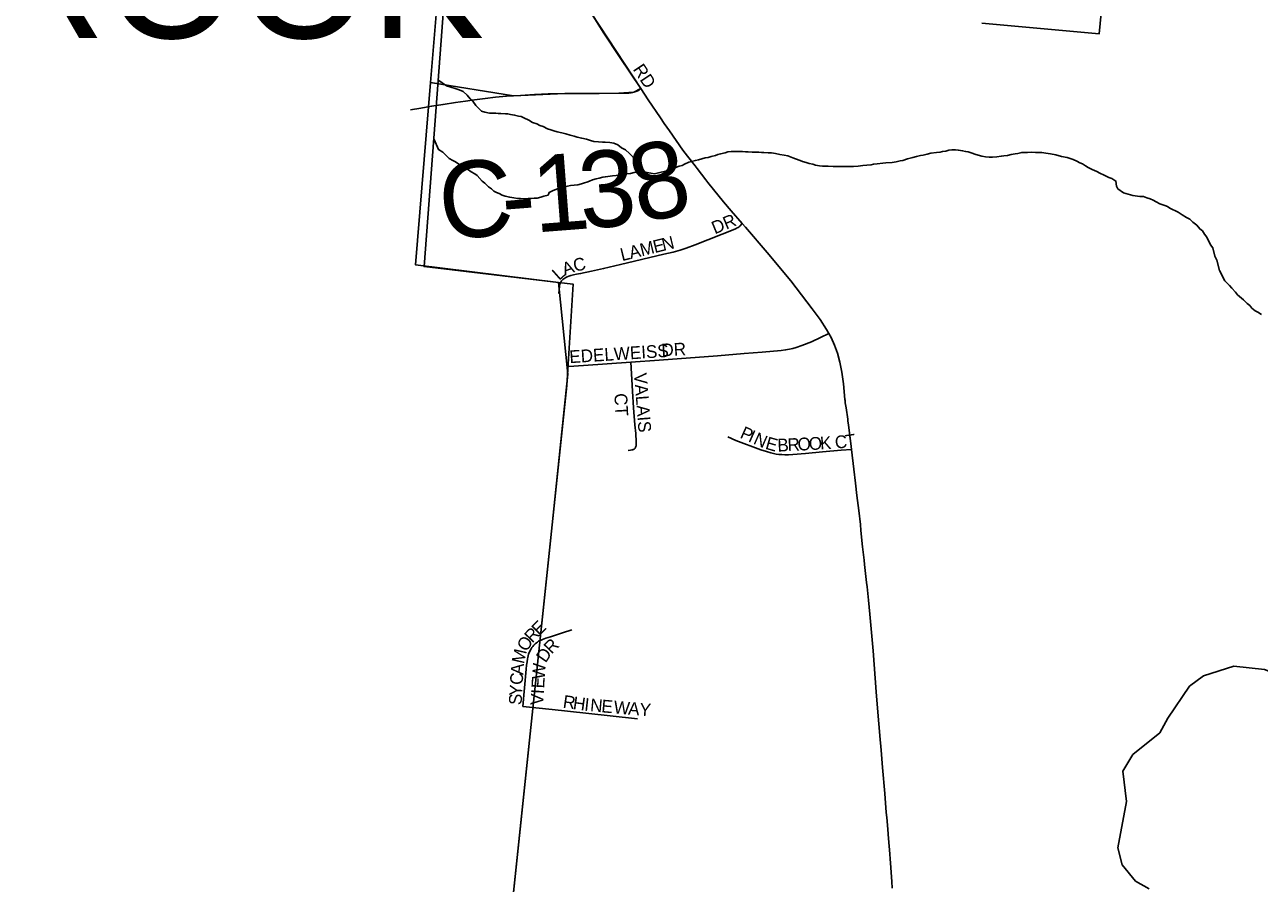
# Model space of a CAD drawing. Extents: x 1410790 to 1770854, y 448063 to 770588.
# Drawn here: x 1512949 to 1517791, y 593947 to 597315 of the extents above; entities that cross this region are included whole.
import ezdxf

# ---------------------------------------------------------------- set-up
doc = ezdxf.new("R2010")
doc.units = 0
for name, color, linetype in [('GM_X_Adjacent_County', 7, 'Continuous'), ('GM_X_City_Street', 7, 'Continuous'), ('GM_X_City_Street_Text', 7, 'Continuous'), ('GM_X_Corporation', 7, 'Continuous'), ('GM_X_Corporation_Text', 7, 'Continuous'), ('GM_X_County', 7, 'Continuous'), ('GM_X_County_Road', 7, 'Continuous'), ('GM_X_County_Road_Text', 7, 'Continuous'), ('GM_X_Minor_River', 7, 'Continuous'), ('GM_X_Township', 7, 'Continuous'), ('GM_X_Township_Subdivision', 7, 'Continuous'), ('GM_X_Township_Subdivision_Text', 7, 'Continuous')]:
    doc.layers.add(name, color=color, linetype=linetype)

msp = doc.modelspace()

# ---------------------------------------------------------------- linework, layer by layer
at = {"layer": 'GM_X_Adjacent_County'}
msp.add_lwpolyline([(1515138.6, 605013.3), (1515011.7, 603538), (1514899.6, 602242.1), (1514881.7, 601802.6), (1514877.8, 601372.2), (1514833.2, 600600.5), (1514720.1, 599091.6), (1514692.4, 598721.1), (1514562.7, 596991), (1514515.8, 596366.2), (1515042.7, 596304.1), (1515079.2, 595944.4), (1515011.4, 595290.1), (1514942.3, 594632.2), (1514556.5, 590959.2), (1514551.8, 590905.6), (1514077.4, 585460), (1513734.6, 581107.4), (1513727.5, 580973.9), (1513514.2, 578839.9), (1510501.5, 579143.6)], dxfattribs=at)
at = {"layer": 'GM_X_City_Street'}
msp.add_lwpolyline([(1515365.2, 597064.4), (1515285.3, 597184.7), (1515218.6, 597285.3), (1515171.8, 597358.4)], dxfattribs=at)
at = {"layer": 'GM_X_Corporation'}
for points in [[(1515066.2, 604167.4), (1514899.6, 602242.1), (1514881.7, 601802.6), (1514875.4, 601107.6), (1514832.3, 600589.1), (1514541.3, 597088.3), (1514481.9, 596373.1), (1515042.7, 596304.1), (1515101, 596296.9), (1515075.4, 595899.6), (1514942.3, 594632.2), (1514834, 593600.7), (1510778.9, 594171.7)], [(1515171.8, 597358.4), (1515365.2, 597064.4), (1515338.4, 597049.9), (1515279.8, 597045.9), (1515067.2, 597044.7), (1514866.4, 597036), (1514541.3, 597088.3), (1514832.3, 600589.1)], [(1517201.5, 597674.6), (1517163.3, 597278.5), (1516703.7, 597321.5)]]:
    msp.add_lwpolyline(points, dxfattribs=at)
at = {"layer": 'GM_X_County'}
msp.add_lwpolyline([(1515138.6, 605013.3), (1515011.7, 603538), (1514899.6, 602242.1), (1514881.7, 601802.6), (1514877.8, 601372.2), (1514833.2, 600600.5), (1514720.1, 599091.6), (1514692.4, 598721.1), (1514562.7, 596991), (1514515.8, 596366.2), (1515042.7, 596304.1), (1515079.2, 595944.4), (1515011.4, 595290.1), (1514942.3, 594632.2), (1514556.5, 590959.2), (1514551.8, 590905.6), (1514077.4, 585460)], dxfattribs=at)
at = {"layer": 'GM_X_County_Road'}
for points in [[(1514462.6, 596980.8), (1514503.1, 596987.8), (1514544.8, 596994.7), (1514590.3, 597002.3), (1514638.4, 597009.5), (1514677.5, 597015.3), (1514712.8, 597020.3), (1514755, 597025.6), (1514796.1, 597030), (1514839.5, 597034.1), (1514893.4, 597037.8), (1514948.4, 597040.7), (1515002.7, 597043.1), (1515081.3, 597045), (1515146.7, 597045.5), (1515202.4, 597045.5), (1515290.8, 597045.9), (1515304.5, 597046.2), (1515318.5, 597046.8), (1515327.7, 597047.7), (1515333.6, 597048.8), (1515338.3, 597049.9), (1515342.5, 597051), (1515346.4, 597052.3), (1515350.5, 597054), (1515353.9, 597056.1), (1515365.2, 597064.4)], [(1515628.7, 596696.3), (1515620.7, 596706.5), (1515586.9, 596750.7), (1515578.7, 596760.9), (1515548.4, 596799.6), (1515530.6, 596823), (1515478, 596898.1), (1515457.9, 596927.9), (1515442.8, 596949.4), (1515395.2, 597020.2), (1515365.2, 597064.4)], [(1515763.6, 596534.6), (1515720.2, 596585), (1515690.6, 596619.9), (1515651, 596667.9), (1515628.7, 596696.3)], [(1516103.1, 596103.7), (1516094.3, 596119.5), (1516069.1, 596158.3), (1516038.2, 596200.8), (1515953.7, 596309.8), (1515861.5, 596420.9), (1515775.8, 596520.4), (1515763.6, 596534.6)], [(1516192, 595648.3), (1516187.5, 595682.5), (1516180.2, 595744.3), (1516178.1, 595760.5), (1516177.2, 595767), (1516171, 595812.2), (1516167.3, 595831.5), (1516166.9, 595841.3), (1516166, 595844.3), (1516160.7, 595906.4), (1516154.2, 595952.1), (1516146.3, 595991), (1516136.8, 596026.2), (1516125.7, 596057.4), (1516112, 596087.7), (1516103.1, 596103.7)], [(1516351.6, 593927.2), (1516350, 593953.3), (1516344.7, 594025.3), (1516340.7, 594077.7), (1516338.6, 594107.1), (1516336, 594139.8), (1516334.8, 594159.4), (1516330.1, 594204.9), (1516328.6, 594224.5), (1516322.7, 594299.7), (1516313.8, 594400.9), (1516308, 594469.5), (1516303.1, 594525), (1516300.2, 594557.7), (1516297.7, 594587.1), (1516289.2, 594698.3), (1516277.4, 594858.7), (1516264.6, 595002.6), (1516258.6, 595058.1), (1516253.1, 595110.1), (1516251.4, 595126.3), (1516242.8, 595197.8), (1516241.3, 595214), (1516235.5, 595266.1), (1516229.3, 595331.4), (1516227.3, 595354.2), (1516220.9, 595409.6), (1516215.9, 595448.6), (1516213.4, 595468), (1516207.4, 595516.7), (1516200.8, 595571.9), (1516192, 595648.3)]]:
    msp.add_lwpolyline(points, dxfattribs=at)
at = {"layer": 'GM_X_Minor_River'}
for points in [[(1514573.9, 597096.2), (1514603.2, 597075.5), (1514637.1, 597065.1), (1514653.1, 597059), (1514669.1, 597052.8), (1514685, 597038.6), (1514696.9, 597024.4), (1514706.8, 597014.3), (1514718.7, 596998.1), (1514740.5, 596975.8), (1514754.5, 596971.7), (1514772.5, 596967.5), (1514784.5, 596967.4), (1514796.5, 596967.3), (1514806.5, 596967.2), (1514816.5, 596967), (1514834.5, 596964.9), (1514844.5, 596964.8), (1514854.5, 596962.7), (1514870.5, 596960.5), (1514886.5, 596956.3), (1514896.5, 596954.2), (1514906.5, 596950.1), (1514926.4, 596939.9), (1514940.4, 596931.7), (1514958.3, 596925.5), (1514970.3, 596919.4), (1514982.3, 596915.2), (1515000.2, 596907), (1515012.2, 596902.9), (1515024.2, 596898.8), (1515038.2, 596894.6), (1515056.2, 596890.4), (1515072.1, 596886.2), (1515088.1, 596882), (1515104.1, 596877.9), (1515116.1, 596873.7), (1515134.1, 596869.5), (1515152.1, 596865.4), (1515168.1, 596861.2), (1515182, 596857), (1515200, 596854.8), (1515216.1, 596854.7), (1515226.1, 596854.6), (1515244.1, 596852.4), (1515260.1, 596850.2), (1515276.1, 596844), (1515290, 596831.9), (1515305.9, 596823.7), (1515321.8, 596809.5), (1515335.7, 596795.3), (1515345.6, 596781.2), (1515353.5, 596769), (1515365.2, 596736.8)], [(1514555.8, 596864.1), (1514572.9, 596825.2), (1514588.9, 596815), (1514600.8, 596802.8), (1514614.7, 596790.6), (1514628.6, 596782.5), (1514638.6, 596776.4), (1514652.5, 596768.2), (1514666.5, 596760), (1514678.4, 596751.9), (1514690.4, 596745.8), (1514700.3, 596737.6), (1514714.3, 596729.5), (1514724.2, 596723.3), (1514744.1, 596701.1), (1514754, 596693), (1514767.9, 596678.8), (1514779.8, 596670.6), (1514789.8, 596662.5), (1514799.7, 596656.4), (1514809.7, 596652.3), (1514821.7, 596646.2), (1514833.7, 596642), (1514851.6, 596637.8), (1514867.6, 596635.7), (1514881.6, 596633.5), (1514893.7, 596633.4), (1514907.7, 596631.2), (1514923.7, 596633.1), (1514935.7, 596633), (1514947.7, 596634.8), (1514959.8, 596634.7), (1514973.8, 596638.6), (1514985.9, 596642.5), (1515001.9, 596646.3), (1515006, 596656.3), (1515022.1, 596664.2), (1515032.2, 596668.1), (1515050.2, 596675.9), (1515068.3, 596679.7), (1515078.3, 596681.6), (1515090.4, 596683.5), (1515104.4, 596685.4), (1515118.4, 596687.2), (1515132.5, 596691.1), (1515144.5, 596695), (1515154.6, 596696.9), (1515164.6, 596700.8), (1515176.7, 596706.7), (1515190.7, 596710.5), (1515202.8, 596712.4), (1515216.8, 596716.3), (1515226.9, 596718.2), (1515254.9, 596721.9), (1515269, 596723.8), (1515283, 596725.7), (1515297, 596727.5), (1515309.1, 596729.4), (1515325.1, 596731.2), (1515339.2, 596735.1), (1515353.2, 596737), (1515365.2, 596736.8), (1515381.2, 596734.7), (1515391.2, 596734.6), (1515405.2, 596732.4), (1515419.2, 596730.3), (1515445.3, 596736), (1515463.4, 596739.8), (1515475.4, 596743.7), (1515485.5, 596745.6), (1515505.6, 596755.4), (1515515.6, 596759.4), (1515527.7, 596763.2), (1515537.7, 596767.2), (1515553.8, 596775), (1515563.9, 596778.9), (1515579.9, 596782.8), (1515591.9, 596784.7), (1515618.1, 596792.4), (1515630.1, 596794.3), (1515642.1, 596798.2), (1515658.2, 596802), (1515668.2, 596805.9), (1515678.3, 596807.8), (1515696.3, 596811.7), (1515706.4, 596815.6), (1515720.4, 596817.4), (1515734.4, 596817.3), (1515750.5, 596817.1), (1515764.5, 596817), (1515776.5, 596816.8), (1515786.5, 596816.8), (1515802.5, 596814.6), (1515818.5, 596814.4), (1515828.5, 596814.3), (1515838.6, 596814.2), (1515848.6, 596814.1), (1515864.6, 596811.9), (1515878.6, 596811.8), (1515894.6, 596809.6), (1515910.6, 596805.5)], [(1515910.6, 596805.5), (1515928.6, 596803.3), (1515942.6, 596801.1), (1515962.5, 596792.9), (1515972.5, 596788.8), (1515990.5, 596782.6), (1516000.4, 596778.5), (1516014.4, 596774.3), (1516026.4, 596770.2), (1516040.4, 596768), (1516050.4, 596763.9), (1516066.4, 596761.7), (1516078.4, 596759.6), (1516090.4, 596759.5), (1516100.4, 596759.4), (1516120.4, 596759.2), (1516132.5, 596759.1), (1516142.5, 596759), (1516156.5, 596758.8), (1516172.5, 596758.7), (1516182.5, 596758.5), (1516200.5, 596758.4), (1516218.6, 596760.2), (1516236.6, 596762), (1516252.7, 596763.8), (1516268.7, 596765.7), (1516278.7, 596767.6), (1516292.8, 596769.4), (1516314.8, 596771.2), (1516326.8, 596773.1), (1516350.9, 596774.9), (1516366.9, 596776.7), (1516383, 596780.6), (1516393, 596782.5), (1516411.1, 596788.3), (1516433.2, 596794.1), (1516447.2, 596797.9), (1516463.3, 596801.8), (1516473.3, 596803.7), (1516489.4, 596807.5), (1516503.4, 596811.4), (1516525.5, 596813.2), (1516539.5, 596815), (1516549.5, 596817), (1516561.6, 596818.8), (1516573.6, 596822.7), (1516585.7, 596824.6), (1516599.7, 596824.5), (1516611.7, 596822.3), (1516627.7, 596820.2), (1516639.7, 596818), (1516649.7, 596815.9), (1516661.6, 596811.8), (1516679.6, 596805.6), (1516703.6, 596799.3), (1516717.6, 596797.2), (1516731.6, 596795), (1516745.6, 596794.9), (1516761.6, 596796.7), (1516779.7, 596798.6), (1516789.7, 596800.5), (1516803.7, 596802.3), (1516817.8, 596806.2), (1516833.8, 596808), (1516843.9, 596809.9), (1516859.9, 596813.8), (1516882, 596813.6), (1516898, 596815.4), (1516914, 596813.2), (1516926, 596813.1), (1516938, 596813), (1516954, 596810.8), (1516972, 596808.6), (1516994, 596804.4), (1517016, 596798.2), (1517038, 596793.9), (1517061.9, 596785.6), (1517075.9, 596779.5), (1517087.9, 596773.3), (1517097.9, 596769.2), (1517109.8, 596761.1), (1517119.8, 596755), (1517135.7, 596746.8), (1517153.7, 596738.6), (1517165.6, 596732.4), (1517183.6, 596724.2), (1517201.5, 596716), (1517213.5, 596711.9), (1517229.4, 596701.7), (1517231.3, 596681.6), (1517237.2, 596671.5), (1517259.1, 596655.3), (1517295, 596644.9), (1517323, 596640.6), (1517337, 596640.4), (1517351, 596636.3), (1517363, 596632.2), (1517375, 596626), (1517386.9, 596619.9), (1517400.9, 596611.7), (1517420.8, 596605.5)], [(1517420.8, 596605.5), (1517430.8, 596601.4), (1517440.8, 596595.3), (1517472.7, 596578.9), (1517488.6, 596568.7), (1517506.5, 596558.5), (1517518.5, 596552.4), (1517530.4, 596540.2), (1517546.3, 596528), (1517558.2, 596513.8), (1517568.1, 596505.7), (1517576, 596493.6), (1517586, 596481.5), (1517599.7, 596451.3), (1517609.6, 596439.1), (1517617.3, 596407), (1517625.2, 596390.8), (1517634.9, 596350.7), (1517656.5, 596310.3), (1517674.4, 596292.1), (1517684.3, 596281.9), (1517698.2, 596265.8), (1517706.1, 596255.7), (1517730, 596235.4), (1517743.9, 596221.2), (1517753.8, 596213.1), (1517761.7, 596203), (1517775.6, 596192.8), (1517785.6, 596186.7), (1517799.5, 596178.5)], [(1518242.7, 594686), (1518004.2, 594709.1), (1517811.4, 594785.4), (1517691.4, 594798), (1517572.4, 594760.5), (1517517.5, 594719.5), (1517433, 594595), (1517401.8, 594537.4), (1517295.9, 594451.4), (1517256.6, 594386.1), (1517270.3, 594267.4), (1517236.7, 594085.6), (1517253.4, 594019), (1517306.3, 593955.7), (1517359.8, 593924.5)]]:
    msp.add_lwpolyline(points, dxfattribs=at)
at = {"layer": 'GM_X_Township'}
msp.add_lwpolyline([(1514077.4, 585460), (1514551.8, 590905.6), (1514556.5, 590959.2), (1514942.3, 594632.2), (1515011.4, 595290.1), (1515079.2, 595944.4), (1515042.7, 596304.1), (1514515.8, 596366.2), (1514562.7, 596991), (1514692.4, 598721.1), (1514720.1, 599091.6), (1514833.2, 600600.5), (1514877.8, 601372.2), (1514881.7, 601802.6), (1514899.6, 602242.1), (1515011.7, 603538), (1515138.6, 605013.3)], dxfattribs=at)
at = {"layer": 'GM_X_Township_Subdivision'}
for points in [[(1515043.9, 596260.8), (1515045.2, 596275.1), (1515046.8, 596288.6), (1515047.3, 596292.7), (1515048.2, 596296.8), (1515049, 596299.7), (1515050.1, 596302.1), (1515051.9, 596305.5), (1515054.7, 596309.9), (1515057.1, 596312.5), (1515059.7, 596314.9), (1515063.8, 596317.9), (1515067.9, 596320.5), (1515071.8, 596322.9), (1515077.3, 596325.7), (1515083, 596327.9), (1515091.8, 596330.7), (1515101.8, 596333.3), (1515113.5, 596335.9), (1515129.8, 596338.9), (1515172.3, 596347.8), (1515219.6, 596358.4), (1515285.9, 596373.9), (1515455.7, 596414.1), (1515492.9, 596423), (1515519.8, 596430.7), (1515531.5, 596434.3), (1515544.2, 596438.5), (1515579.1, 596451.6), (1515734.3, 596513.1), (1515739.2, 596515.3), (1515743.9, 596517.5), (1515747.5, 596519.7), (1515750.9, 596522.1), (1515754.1, 596524.8), (1515763.6, 596534.6)], [(1515326.1, 595990.7), (1515437.8, 595998.4), (1515666.7, 596016.4), (1515771.1, 596024.6), (1515841.8, 596030.1), (1515916.3, 596037.3), (1515933.5, 596039.2), (1515948.9, 596042.4), (1515962.4, 596045.3), (1515974.8, 596048.8), (1515996.9, 596056.3), (1516035, 596071.3), (1516070.8, 596087.3), (1516103.1, 596103.7)], [(1515083.3, 595974), (1515140.3, 595977.8), (1515326.1, 595990.7)], [(1515315.5, 595644.1), (1515325.1, 595645.7), (1515331, 595646.6), (1515333.7, 595647.4), (1515335.7, 595648.2), (1515337.6, 595649), (1515339.2, 595650.2), (1515340.7, 595651.3), (1515342, 595652.5), (1515343.3, 595654.1), (1515344.4, 595655.8), (1515345.4, 595657.7), (1515346.3, 595659.7), (1515346.9, 595661.7), (1515347.2, 595663.8), (1515347.6, 595668.4), (1515347.7, 595673.4), (1515347.7, 595678.8), (1515346.1, 595710.9), (1515342.9, 595744.9), (1515337, 595812), (1515332.7, 595876.8), (1515326.1, 595990.7)], [(1515706.6, 595698.2), (1515738.6, 595684.3), (1515836.7, 595647.1), (1515858.5, 595640), (1515876.3, 595634.9), (1515886.2, 595632.5), (1515896.5, 595630.6), (1515907.1, 595629.2), (1515918.8, 595628.6), (1515930.5, 595628.2), (1515945.2, 595628.2), (1515962, 595629.3), (1516011, 595633.2), (1516078.8, 595639.7), (1516151.2, 595645.3), (1516192, 595648.3)], [(1514951.9, 594886.4), (1514956.4, 594890.2), (1514960.7, 594893.2), (1514965, 594896), (1514970, 594898.6), (1514975, 594901), (1514980.4, 594903.2), (1514986.3, 594905.4), (1514993.7, 594908), (1515012.1, 594914.1), (1515058.5, 594929.1), (1515094.6, 594940.5)], [(1514902.8, 594640.6), (1514916.6, 594786.9), (1514917.9, 594802), (1514919.5, 594816.2), (1514921.2, 594826.9), (1514922.3, 594832.7), (1514923.8, 594839.2), (1514925.7, 594845.3), (1514928.1, 594851.7), (1514930.3, 594856.7), (1514933.1, 594862.3), (1514935.9, 594867.1), (1514938.8, 594871.4), (1514942.6, 594876.2), (1514946.8, 594881.2), (1514951.9, 594886.4)], [(1514902.8, 594640.6), (1515018.1, 594628.7), (1515150.4, 594614), (1515352.8, 594592.2)]]:
    msp.add_lwpolyline(points, dxfattribs=at)

# ---------------------------------------------------------------- texts
at = {"layer": 'GM_X_City_Street_Text'}
msp.add_text('RD', height=50, rotation=303.6918, dxfattribs=at).set_placement((1515332.9, 597140))
at = {"layer": 'GM_X_Corporation_Text'}
msp.add_text('BELLBROOK', height=500, rotation=0, dxfattribs=at).set_placement((1510701.3, 597262.3))
at = {"layer": 'GM_X_County_Road_Text'}
for s, rotation, p in [('8', 12.384, (1515360.9, 596534.5)), ('1', 4.4194, (1514950.3, 596499.4)), ('3', 4.472, (1515133.4, 596513.6)), ('C', 4.4103, (1514584.7, 596471.2)), ('-', 4.4121, (1514828.5, 596490))]:
    msp.add_text(s, height=300, rotation=rotation, dxfattribs=at).set_placement(p)
at = {"layer": 'GM_X_Township_Subdivision_Text'}
for s, rotation, p in [('DR', 22.3798, (1515655.9, 596492.3)), ('M', 13.8308, (1515369, 596406.1)), ('E', 13.8518, (1515420.3, 596418.7)), ('N', 13.8375, (1515454.4, 596427.2)), ('L', 13.8474, (1515292.1, 596387.2)), ('A', 13.8375, (1515326.2, 596395.6)), ('A', 19.8001, (1515067.1, 596330.2)), ('C', 13.7565, (1515107.1, 596344.7)), ('L', 41.7243, (1515045.1, 596309.4)), ('EDELWEISS', 3.6669, (1515087.1, 595987)), ('DR', 3.011, (1515447.8, 596013.4)), ('VALAIS', 274.4838, (1515338.9, 595947.2)), ('CT', 273.1785, (1515261.8, 595867.8)), ('P', 335.8184, (1515751.4, 595695.8)), ('I', 335.8569, (1515783.5, 595681.4)), ('N', 336.1504, (1515803.8, 595672.2)), ('E', 343.8717, (1515851, 595651.9)), ('B', 2.4399, (1515902.3, 595640.1)), ('R', 2.9505, (1515942.3, 595641.8)), ('O', 2.9813, (1515981.9, 595643.8)), ('O', 3.0038, (1516025.9, 595646.1)), ('K', 3.0089, (1516069.8, 595648.4)), ('C', 5.2388, (1516129.1, 595651.6)), ('T', 8.0251, (1516171.1, 595655.5)), ('E', 45.1159, (1514967.1, 594915.6)), ('O', 56.2129, (1514917, 594852.3)), ('R', 46.46, (1514940, 594887.1)), ('M', 77.1344, (1514907.1, 594805.2)), ('D', 55.4431, (1514992.1, 594808.9)), ('R', 45.4722, (1515015.6, 594843.4)), ('C', 86.7191, (1514902.2, 594724)), ('A', 86.1728, (1514904.5, 594763.4)), ('W', 85.9108, (1514988.5, 594745.4)), ('Y', 86.7304, (1514899.7, 594680.1)), ('E', 86.6792, (1514986.4, 594710.4)), ('S', 86.7338, (1514897.7, 594644.9)), ('V', 86.7304, (1514982.7, 594644.5)), ('I', 86.7208, (1514985.2, 594688.4)), ('R', 351.9111, (1515058, 594636.1)), ('H', 352.1399, (1515097.5, 594630.5)), ('I', 353.5833, (1515142.4, 594624.4)), ('N', 354.9188, (1515165.5, 594621.8)), ('E', 355.0692, (1515209.5, 594617.8)), ('W', 355.0681, (1515257.7, 594613.7)), ('A', 355.0656, (1515314.7, 594608.8)), ('Y', 355.0656, (1515358.6, 594605))]:
    msp.add_text(s, height=50, rotation=rotation, dxfattribs=at).set_placement(p)

doc.saveas('drawing.dxf')
